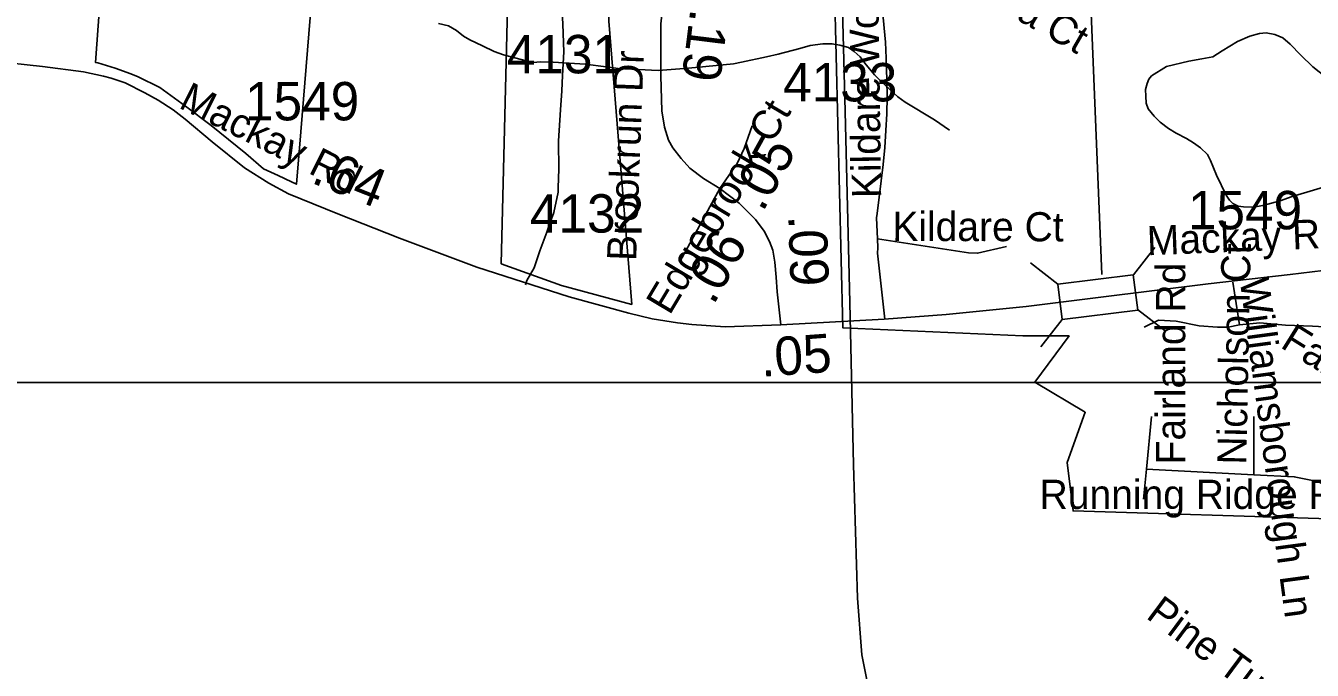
# Model space of a CAD drawing. Extents: x 1662474 to 1856135, y 779280 to 917889.
# Drawn here: x 1726714 to 1730904, y 825651 to 827750 of the extents above; entities that cross this region are included whole.
import ezdxf

# ---------------------------------------------------------------- set-up
doc = ezdxf.new("R2010")
doc.units = 0
for name, color, linetype in [('Exist Boundary Political City Limit New', 7, 'Continuous'), ('Exist Hydrographic Misc Water Feature', 7, 'Continuous'), ('Exist Road Non-System Type 51', 7, 'Continuous'), ('Exist Road Non-System Type 51 Label', 7, 'Continuous'), ('Exist Road Secondary Mileage Hundredths English Label', 7, 'Continuous'), ('Exist Road Secondary Mileage Tenths English Label', 7, 'Continuous'), ('Exist Road Secondary Structure Standard Bridge CELL', 7, 'Continuous'), ('Exist Road Secondary Structure Standard Bridge Number Label', 7, 'Continuous'), ('Exist Road Secondary Type 51 Attributed', 7, 'Continuous'), ('Exist Road Secondary Type 51 Label', 7, 'Continuous'), ('Exist Road Secondary Type 51 Number Label', 7, 'Continuous'), ('Exist Utilities Electrical Transmission Line', 7, 'Continuous'), ('Map Preparation Boundary City Limit Buffer Line', 7, 'Continuous'), ('Map Preparation Inset Cut Line', 7, 'Continuous')]:
    doc.layers.add(name, color=color, linetype=linetype)

msp = doc.modelspace()

# ---------------------------------------------------------------- linework, layer by layer
at = {"layer": 'Exist Boundary Political City Limit New'}
for points in [[(1730959.8, 826144.2), (1730125.5, 826170.4), (1730105.9, 826327.6), (1730164.9, 826491.4), (1730001, 826589.6), (1730112.4, 826740.3), (1729961.6, 826740.3), (1729375.9, 826766.5), (1729343.1, 828096.1), (1729343.1, 829686.4), (1730063.4, 829667.1), (1730212.2, 832594.8), (1730922.9, 832562.6)], [(1728574.6, 829948.9), (1728609.1, 828135.9), (1728613.1, 827765.6), (1728687.8, 826842.7), (1728459.1, 826903.9), (1728262.8, 826975.1), (1728286.5, 827941.1), (1728087.8, 827977), (1728234.9, 829918.4), (1727990.2, 829899.4), (1727438.9, 829934.1), (1727436.6, 830210.3), (1727087.9, 830227.4), (1727127.1, 830428.6), (1727647.1, 830409.1), (1729087.4, 830354.3), (1729070.9, 829976.2), (1728574.1, 829974.2), (1728574.6, 829948.9)], [(1727658.2, 827990.6), (1727610, 827404.4), (1727596, 827234.3), (1727579.9, 827241.8), (1727536.6, 827262.2), (1727489.2, 827284.8), (1727431.1, 827333.8), (1727318.2, 827425.8), (1727234.4, 827488.8), (1727151.1, 827549.1), (1727080.6, 827584.4), (1727057.1, 827593.2), (1727005.8, 827612.4), (1726948.8, 827629.9), (1726941.5, 827631), (1726971.8, 828049.2)]]:
    msp.add_lwpolyline(points, dxfattribs=at)
at = {"layer": 'Exist Hydrographic Misc Water Feature'}
msp.add_lwpolyline([(1728058.8, 827757.8), (1728091, 827749.8), (1728116.8, 827735.3), (1728140.6, 827716.8), (1728160.3, 827704.9), (1728202.5, 827684.4), (1728240.3, 827666.4), (1728270.2, 827655.9), (1728344, 827635.5), (1728366, 827630.9), (1728392.2, 827632.9), (1728432.2, 827632), (1728501.9, 827627.4), (1728536.2, 827625.1), (1728604.2, 827616.2), (1728644.2, 827610.6), (1728710.2, 827607.5), (1728774.2, 827604.6), (1728872.4, 827611.6), (1729018.9, 827626.7), (1729045.1, 827631.9), (1729127.1, 827649.1), (1729165.3, 827657.4), (1729235.6, 827676.4), (1729269.6, 827686.4), (1729309.8, 827691.4), (1729340, 827691.6), (1729365.8, 827686.9), (1729393.9, 827679), (1729411.9, 827666.3), (1729431.6, 827648.6), (1729447.4, 827628.6), (1729479, 827590.2), (1729500.9, 827567.6), (1729554.2, 827519), (1729578.4, 827501.2), (1729673.8, 827444.3), (1729722.6, 827409.7)], dxfattribs=at)
at = {"layer": 'Exist Road Non-System Type 51'}
for p, q in [((1730645.1, 826915.2), (1730666.9, 826776.1)), ((1730380.2, 826477.4), (1730363.9, 826305.8)), ((1730714.4, 826477.7), (1730714.1, 826288.2)), ((1730363.9, 826305.8), (1730354.4, 826208.1)), ((1730714.1, 826288.2), (1730363.9, 826305.8))]:
    msp.add_line(p, q, dxfattribs=at)
for points in [[(1728341.9, 826906.5), (1728346.6, 826920.9), (1728370.6, 826962.2), (1728389.1, 827017.1), (1728411.4, 827077.9), (1728422.6, 827109.5), (1728434.1, 827142), (1728447.9, 827208.4), (1728448.4, 827222.2), (1728450.8, 827284.2), (1728450, 827371), (1728450, 827375.8), (1728456, 827476), (1728460.4, 827538.5), (1728462.9, 827588.4), (1728466.6, 827664.8), (1728463.6, 827755.2), (1728459, 827840.4), (1728457.8, 827861.6), (1728455.1, 827905.9), (1728456.2, 827965.9), (1728460.2, 828028.5), (1728458.5, 828079.7)], [(1729491.5, 827933.9), (1729504.6, 827800.2), (1729513.9, 827696.8), (1729517, 827644.8), (1729519.1, 827572.7), (1729519.9, 827518.4), (1729518.6, 827463.8), (1729515.9, 827408.6), (1729512.2, 827354), (1729507.2, 827298.9), (1729486.9, 827138.8), (1729485.5, 827124.4), (1729488.1, 827056.7)], [(1731114.3, 827546.5), (1731058.7, 827546.4), (1731022.2, 827557.5), (1730979.4, 827567), (1730947.7, 827584.4), (1730906.5, 827616.1), (1730866.8, 827654.1), (1730832, 827690.5), (1730808.2, 827711.1), (1730782.8, 827722.2), (1730754.3, 827727), (1730732.7, 827725), (1730700.5, 827716), (1730660.6, 827699.3), (1730610.5, 827668.4), (1730580.9, 827649.1), (1730544.8, 827642.7), (1730502.4, 827635), (1730429, 827617.6), (1730380.1, 827586.8), (1730372.4, 827576.5)], [(1730372.4, 827576.5), (1730366.1, 827562.6), (1730360.7, 827543), (1730361.8, 827521.2), (1730362.9, 827498.2), (1730369.4, 827479.7), (1730389.1, 827455.7), (1730408.8, 827436), (1730436.1, 827415.3), (1730461.2, 827400), (1730495.1, 827382.6), (1730516.9, 827369.5), (1730539.9, 827353.1), (1730562.8, 827331.3), (1730572.6, 827311.6), (1730592.3, 827263.6), (1730624, 827198.7), (1730634.2, 827182.7), (1730645, 827171.9), (1730663.3, 827162.8), (1730679.9, 827160.3), (1730713, 827159.5), (1730742.9, 827164.5), (1730800.1, 827179.8), (1730838.3, 827194.7), (1730886.4, 827208), (1730962.3, 827230.7)], [(1729908.9, 827030.9), (1729814.1, 827009.4), (1729785, 827010.8), (1729488.1, 827056.7)], [(1729488.1, 827056.7), (1729489.1, 827027.5), (1729488.4, 827009.4), (1729512, 826794.4)], [(1730666.9, 826776.1), (1730630.4, 826769.2), (1730595.1, 826768.2), (1730535.6, 826773.4), (1730461.4, 826788.1), (1730403.1, 826791), (1730357.1, 826769.2)], [(1730666.9, 826776.1), (1730733, 826782.9), (1730816.6, 826774.8), (1730904.6, 826772.2), (1731020.9, 826765.4)], [(1731050.6, 826197.4), (1730980.5, 826239.4), (1730920.9, 826266.4), (1730845.4, 826281.4), (1730714.1, 826288.2)]]:
    msp.add_lwpolyline(points, dxfattribs=at)
at = {"layer": 'Exist Road Secondary Structure Standard Bridge CELL'}
for p, q in [((1730321.5, 826938.9), (1730391.1, 827028.2)), ((1729986.1, 826978.5), (1730075.4, 826908.9)), ((1730335.4, 826826.6), (1730424.7, 826757)), ((1730020.1, 826704.7), (1730089.7, 826794))]:
    msp.add_line(p, q, dxfattribs=at)
msp.add_lwpolyline([(1730075.4, 826908.9), (1730321.4, 826939.4), (1730335.7, 826824.5), (1730089.7, 826794)], close=True, dxfattribs=at)
at = {"layer": 'Exist Road Secondary Structure Standard Bridge Number Label'}
msp.add_line((1730218.7, 826940.4), (1730112.3, 829589.3), dxfattribs=at)
at = {"layer": 'Exist Road Secondary Type 51 Attributed'}
for points in [[(1728974.6, 827220.2), (1728921.7, 827252.8), (1728877.7, 827286.2), (1728849.5, 827317.9), (1728821.3, 827353.2), (1728807.2, 827377.8), (1728794.8, 827420.1), (1728786, 827473), (1728782.5, 827587.5), (1728782.5, 827756.6), (1728791.3, 827832.4), (1728801.9, 827867.6), (1728817.7, 827902.9), (1728844.2, 827936.3), (1728891.8, 827987.4), (1728933, 828025.4)], [(1729173.2, 826776), (1728991.9, 826770.1), (1728884.2, 826776.9), (1728837.1, 826782.9), (1728754.9, 826795.8), (1728678.6, 826814.3), (1728484.4, 826867.8), (1728184, 826964), (1727931.2, 827058.3), (1727730.9, 827137.3), (1727570.4, 827202.4), (1727505.7, 827237.1), (1727427.4, 827287.5), (1727321.6, 827372.7), (1727234.2, 827446.4), (1727194.3, 827476.9), (1727145.8, 827507.4), (1727101.9, 827531.8), (1727037.8, 827564.8), (1726992.6, 827579.9), (1726967.2, 827586.4), (1726902.5, 827600.3), (1726769.6, 827617.2), (1726608.4, 827634.6)], [(1728974.6, 827220.2), (1729031, 827301.2), (1729053.9, 827350.5), (1729080.4, 827424.5)], [(1728974.6, 827220.2), (1728902.4, 827086.3), (1728846, 826984.1)], [(1729173.2, 826776), (1729161.5, 826883.6), (1729157.9, 826931.2), (1729154.4, 826980.5), (1729147.4, 827019.3), (1729136.8, 827047.5), (1729119.2, 827081), (1729091, 827119.7), (1729038.1, 827172.6), (1728974.6, 827220.2)], [(1733992.8, 826164.6), (1733711.6, 826382.4), (1733650.5, 826412.9), (1733517.5, 826461), (1733066.8, 826485.9), (1732986.7, 826498.6), (1732537.2, 826602.3), (1732225.6, 826635), (1732121.6, 826650.3), (1732046.3, 826665.5), (1731979.3, 826682.2), (1731897.5, 826709.9), (1731739.9, 826770), (1731572.7, 826830.5), (1731328.7, 826920.1), (1731243.7, 826942.8), (1731164, 826956.2), (1731062.3, 826963.6), (1731011.7, 826962.2), (1730832.2, 826940), (1730564.9, 826910), (1730207.1, 826865.6)], [(1730207.1, 826865.6), (1730146.1, 826858.2), (1729972.1, 826836), (1729712, 826810.2), (1729509.6, 826794.4), (1729173.2, 826776)]]:
    msp.add_lwpolyline(points, dxfattribs=at)
at = {"layer": 'Exist Utilities Electrical Transmission Line'}
msp.add_lwpolyline([(1729367.2, 828095.6), (1729382.5, 827471.2), (1729397.8, 826848.6), (1729410.1, 826320.3), (1729423.5, 825885.8), (1729437.5, 825701.6), (1729532.5, 825226.5)], dxfattribs=at)
at = {"layer": 'Map Preparation Boundary City Limit Buffer Line'}
for points in [[(1730959.8, 826144.2), (1730125.5, 826170.4), (1730105.9, 826327.6), (1730164.9, 826491.4), (1730001, 826589.6), (1730112.4, 826740.3), (1729961.6, 826740.3), (1729375.9, 826766.5), (1729343.1, 828096.1), (1729343.1, 829686.4), (1730063.4, 829667.1), (1730212.2, 832594.8), (1730922.9, 832562.6)], [(1728574.6, 829948.9), (1728609.1, 828135.9), (1728613.1, 827765.6), (1728687.8, 826842.7), (1728459.1, 826903.9), (1728262.8, 826975.1), (1728286.5, 827941.1), (1728087.8, 827977), (1728234.9, 829918.4), (1727990.2, 829899.4), (1727438.9, 829934.1), (1727436.6, 830210.3), (1727087.9, 830227.4), (1727127.1, 830428.6), (1727647.1, 830409.1), (1729087.4, 830354.3), (1729070.9, 829976.2), (1728574.1, 829974.2), (1728574.6, 829948.9)], [(1727658.2, 827990.6), (1727610, 827404.4), (1727596, 827234.3), (1727579.9, 827241.8), (1727536.6, 827262.2), (1727489.2, 827284.8), (1727431.1, 827333.8), (1727318.2, 827425.8), (1727234.4, 827488.8), (1727151.1, 827549.1), (1727080.6, 827584.4), (1727057.1, 827593.2), (1727005.8, 827612.4), (1726948.8, 827629.9), (1726941.5, 827631), (1726971.8, 828049.2)]]:
    msp.add_lwpolyline(points, dxfattribs=at)
at = {"layer": 'Map Preparation Inset Cut Line'}
for points in [[(1731035.7, 826588.1), (1668486.3, 826588.1), (1668486.3, 870408.9), (1731035.7, 870408.9)], [(1731035.7, 782767.4), (1668486.3, 782767.4), (1668486.3, 826588.1), (1731035.7, 826588.1)]]:
    msp.add_lwpolyline(points, close=True, dxfattribs=at)

# ---------------------------------------------------------------- texts
at = {"layer": 'Exist Road Non-System Type 51 Label'}
for s, rotation, p in [('Kildare Woods Dr', 90.8272, (1729500.5, 827189.4)), ('Carissa Ct', 330.0547, (1729625.1, 827952.5)), ('Kildare Ct', 359.8192, (1729536.5, 827049.7)), ('Nicholson Ct', 88.8315, (1730689.3, 826320.4)), ('Fairland Rd', 90, (1730490.4, 826321.9)), ('Williamsborough Ln', 277.6464, (1730667.7, 826923.9)), ('Farrington Ct', 328.0946, (1730796.7, 826704.7))]:
    msp.add_text(s, height=95, rotation=rotation, dxfattribs=at).set_placement(p)
msp.add_text('Running Ridge Rd', height=95, dxfattribs=at).set_placement((1730016.3, 826176.9))
at = {"layer": 'Exist Road Secondary Mileage Hundredths English Label'}
msp.add_text('.64', height=125, rotation=338.4726, dxfattribs=at).set_placement((1727640.2, 827240.3))
at = {"layer": 'Exist Road Secondary Mileage Tenths English Label'}
for s, rotation, p in [('.19', 262.9713, (1728879.5, 827808.5)), ('.05', 61.0742, (1729114.4, 827140.5)), ('.09', 271.9377, (1729197.7, 827132)), ('.06', 60.5096, (1728953.9, 826837.5)), ('.05', 4.167, (1729110.9, 826607))]:
    msp.add_text(s, height=125, rotation=rotation, dxfattribs=at).set_placement(p)
at = {"layer": 'Exist Road Secondary Type 51 Label'}
for s, rotation, p in [('Brookrun Dr', 87.8801, (1728702.2, 826983.1)), ('Mackay Rd', 333.2483, (1727208.9, 827484.9)), ('Edgebrook Ct', 59.1674, (1728811.4, 826804.8)), ('Mackay Rd', 2.3338, (1730367.5, 827002.6)), ('Pine Tuck Rd', 323.3774, (1730359.3, 825823.7))]:
    msp.add_text(s, height=95, rotation=rotation, dxfattribs=at).set_placement(p)
at = {"layer": 'Exist Road Secondary Type 51 Number Label'}
for s, p in [('4131', (1728281.2, 827595.3)), ('4133', (1729181, 827503.9)), ('1549', (1727428.7, 827442.1)), ('4132', (1728356.5, 827076.6)), ('1549', (1730499.3, 827087.4))]:
    msp.add_text(s, height=125, dxfattribs=at).set_placement(p)

doc.saveas('drawing.dxf')
